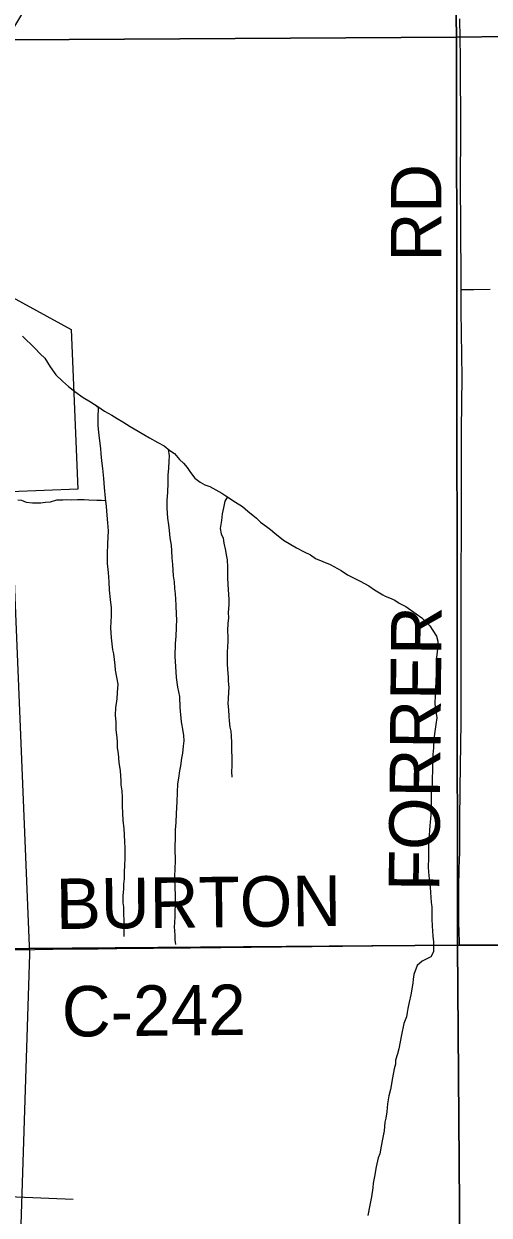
# Model space of a CAD drawing. Extents: x 1985906 to 2360102, y 891258 to 1222054.
# Drawn here: x 2174906 to 2177669, y 1035289 to 1042372 of the extents above; entities that cross this region are included whole.
import ezdxf

# ---------------------------------------------------------------- set-up
doc = ezdxf.new("R2010")
doc.units = 0
for name, color, linetype in [('GM_X_City_Street', 7, 'Continuous'), ('GM_X_Corporation', 7, 'Continuous'), ('GM_X_County_Road', 7, 'Continuous'), ('GM_X_County_Road_Text', 7, 'Continuous'), ('GM_X_Minor_River', 7, 'Continuous'), ('GM_X_Rail_Line', 7, 'Continuous'), ('GM_X_Section', 7, 'Continuous'), ('GM_X_Township_Road', 7, 'Continuous'), ('GM_X_Township_Road_Text', 7, 'Continuous')]:
    doc.layers.add(name, color=color, linetype=linetype)

msp = doc.modelspace()

# ---------------------------------------------------------------- linework, layer by layer
at = {"layer": 'GM_X_City_Street'}
msp.add_lwpolyline([(2174134.6, 1036863.6), (2174351.5, 1036865.1), (2174971.4, 1036869)], dxfattribs=at)
at = {"layer": 'GM_X_Corporation'}
msp.add_lwpolyline([(2174972.7, 1042563.8), (2174838.6, 1042338.3), (2174801.5, 1042246.4), (2174836.7, 1040746.3), (2175187.8, 1040554.4), (2175226.7, 1039604.9), (2174827, 1039588.5), (2174939.6, 1036839.9), (2174852.2, 1034119.8), (2174838.3, 1033290.2), (2174824.5, 1032464.3), (2174797, 1031579), (2174515.8, 1031579.8), (2174515.3, 1031426.8), (2172211.2, 1031433.9), (2172216.5, 1031051.3), (2169302.8, 1031097.8)], dxfattribs=at)
at = {"layer": 'GM_X_County_Road'}
for points in [[(2174971.4, 1036869), (2175058.6, 1036869.9), (2175077.1, 1036870.1)], [(2175077.1, 1036870.1), (2175346.6, 1036872.9)], [(2175346.6, 1036872.9), (2175457.6, 1036874.1)], [(2175457.6, 1036874.1), (2175895.2, 1036878.7), (2176977.8, 1036890.3), (2177492.5, 1036895.4)], [(2177492.5, 1036895.4), (2177617.5, 1036896.6), (2178716.6, 1036900.7), (2179487.6, 1036902.8), (2182555.4, 1036906.8), (2182897.9, 1036903.3)]]:
    msp.add_lwpolyline(points, dxfattribs=at)
at = {"layer": 'GM_X_Minor_River'}
for points in [[(2174898, 1040515), (2174970.8, 1040443.3), (2175003.2, 1040409.4), (2175029.6, 1040383.5), (2175062.1, 1040331.6), (2175096.6, 1040285.7), (2175135.1, 1040247.8), (2175171.5, 1040216), (2175207.9, 1040186.2), (2175258.4, 1040150.4), (2175300.8, 1040124.7), (2175345.2, 1040096.9), (2175385.6, 1040069.2), (2175427.9, 1040045.4), (2175460.2, 1040025.6), (2175494.5, 1040005.8), (2175536.9, 1039978), (2175585.3, 1039950.3), (2175651.9, 1039910.7), (2175702.3, 1039883), (2175738.6, 1039863.2), (2175773, 1039835.4), (2175801.3, 1039817.5), (2175829.7, 1039781.6), (2175854, 1039759.7), (2175876.3, 1039733.8), (2175894.6, 1039703.8), (2175921, 1039669.9), (2175953.3, 1039646.1), (2175981.5, 1039630.3), (2176009.7, 1039620.5)], [(2175329.6, 1040106.7), (2175347.2, 1040092.9), (2175345.8, 1040026.7), (2175346.1, 1039982.5), (2175348.5, 1039944.4), (2175352.8, 1039908.3), (2175361.3, 1039846.1), (2175363.6, 1039816), (2175366, 1039773.8), (2175372.4, 1039727.7), (2175378.9, 1039667.5), (2175383.4, 1039615.4), (2175387.9, 1039551.2), (2175394.4, 1039501), (2175398.8, 1039450.8), (2175403.2, 1039404.7), (2175405.6, 1039356.5), (2175402.2, 1039282.2), (2175400.8, 1039217.9), (2175401.2, 1039163.7), (2175405.7, 1039109.6), (2175410.2, 1039053.4), (2175412.6, 1039005.2), (2175419.1, 1038949), (2175423.6, 1038898.9), (2175423.9, 1038852.7), (2175420.5, 1038780.4), (2175425.1, 1038720.2), (2175431.7, 1038650), (2175437.9, 1038625.9), (2175446.5, 1038557.7), (2175448.8, 1038529.6), (2175463.5, 1038445.4), (2175459.9, 1038395.2), (2175458.2, 1038359), (2175450.7, 1038304.8), (2175449, 1038260.6), (2175451.4, 1038220.4), (2175451.8, 1038174.2), (2175458.2, 1038128.1), (2175460.4, 1038102), (2175460.7, 1038067.9), (2175465, 1038033.8), (2175469.5, 1037979.6), (2175477.9, 1037929.5), (2175482.4, 1037871.3), (2175482.6, 1037847.2), (2175486.9, 1037811.1), (2175489.3, 1037771), (2175489.7, 1037722.8), (2175492.1, 1037678.6), (2175494.4, 1037636.5), (2175498.9, 1037586.3), (2175501.2, 1037552.2), (2175503.6, 1037506), (2175505.9, 1037473.9), (2175506.4, 1037407.7), (2175502.7, 1037371.5), (2175501.1, 1037325.3), (2175501.4, 1037289.2), (2175497.6, 1037257), (2175497.9, 1037228.9), (2175494.2, 1037186.7), (2175494.6, 1037146.6), (2175496.8, 1037122.5), (2175497.2, 1037072.3), (2175499.4, 1037048.2), (2175500.3, 1036945.8)], [(2175763.4, 1039843.1), (2175769.3, 1039803.2), (2175767.5, 1039771.1), (2175763.9, 1039728.9), (2175760.2, 1039688.7), (2175760.6, 1039640.5), (2175759.1, 1039586.3), (2175755.4, 1039538.1), (2175755.8, 1039491.9), (2175758.4, 1039431.7), (2175764.7, 1039393.6), (2175769, 1039359.5), (2175773.4, 1039315.3), (2175779.8, 1039271.2), (2175782.1, 1039239.1), (2175784.4, 1039197), (2175788.8, 1039156.8), (2175791.1, 1039122.7), (2175793.4, 1039090.6), (2175797.7, 1039054.5), (2175800, 1039014.4), (2175804.3, 1038982.3), (2175806.6, 1038950.2), (2175808.9, 1038916), (2175809.4, 1038857.8), (2175811.6, 1038831.7), (2175808.4, 1038731.3), (2175804.8, 1038687.1), (2175803.4, 1038610.8), (2175805.9, 1038550.6), (2175810.5, 1038484.4), (2175819, 1038428.2), (2175829.5, 1038372.1), (2175832.1, 1038307.8), (2175840.8, 1038221.6), (2175849.3, 1038165.4), (2175853.6, 1038141.4), (2175855.9, 1038109.3), (2175852.1, 1038077.1), (2175848.4, 1038034.9), (2175842.7, 1038004.8), (2175837, 1037960.5), (2175829.3, 1037930.3), (2175823.6, 1037886.1), (2175817.8, 1037853.9), (2175816.3, 1037801.7), (2175814.7, 1037745.5), (2175811.3, 1037677.2), (2175807.8, 1037623), (2175804.1, 1037578.8), (2175804.5, 1037538.6), (2175803, 1037472.3), (2175803.7, 1037392), (2175802, 1037351.8), (2175800.4, 1037299.6), (2175803.1, 1037227.4), (2175805.3, 1037201.3), (2175803.5, 1037175.2), (2175803.9, 1037133), (2175802.2, 1037094.8), (2175802.4, 1037066.7), (2175800.7, 1037026.6), (2175798.9, 1037002.5), (2175801.1, 1036978.4), (2175803.4, 1036952.3), (2175801.6, 1036926.2), (2175805.8, 1036898.1)], [(2176009.7, 1039620.5), (2176081.9, 1039580.8), (2176106.1, 1039564.9), (2176162.6, 1039527.1), (2176205, 1039501.3), (2176235.3, 1039473.3), (2176287.8, 1039433.5), (2176312, 1039409.6), (2176346.3, 1039383.7), (2176370.5, 1039365.8), (2176396.8, 1039343.9), (2176447.3, 1039302), (2176525.9, 1039256.3), (2176570.3, 1039232.5), (2176608.6, 1039214.7), (2176636.8, 1039192.7), (2176725.5, 1039157.1), (2176790, 1039121.4), (2176828.3, 1039095.5), (2176902.9, 1039057.8), (2176955.3, 1039030), (2176987.6, 1039006.1), (2177038, 1038976.6)], [(2174870.6, 1039542.3), (2174892.1, 1039539.1), (2174920.3, 1039527.3), (2174956.5, 1039523.5), (2175006.7, 1039523.9), (2175034.8, 1039528.2), (2175064.9, 1039530.4), (2175100.9, 1039540.8), (2175137.1, 1039541.1), (2175161.1, 1039543.3), (2175189.3, 1039541.5), (2175225.4, 1039543.8), (2175263.5, 1039544.1), (2175291.6, 1039542.3), (2175339.9, 1039538.7), (2175366, 1039538.9), (2175392.1, 1039537.1)], [(2176115.4, 1039558.7), (2176100.3, 1039532.8), (2176090.5, 1039494.6), (2176082.6, 1039458.4), (2176078.8, 1039418.3), (2176071, 1039372.1), (2176077.2, 1039340.1), (2176089.5, 1039314.1), (2176093.6, 1039284), (2176103.9, 1039239.9), (2176108.1, 1039213.9), (2176112.3, 1039185.8), (2176114.5, 1039141.7), (2176114.9, 1039081.5), (2176117.2, 1039035.4), (2176119.3, 1039011.3), (2176121.5, 1038977.2), (2176123.6, 1038951.2), (2176123.8, 1038917.1), (2176120.1, 1038870.9), (2176120.2, 1038840.8), (2176116.4, 1038806.7), (2176114.7, 1038764.6), (2176116.9, 1038724.5), (2176117, 1038698.4), (2176113.4, 1038636.2), (2176113.8, 1038566), (2176115.9, 1038533.9), (2176118.2, 1038487.8), (2176118.3, 1038463.7), (2176122.6, 1038425.6), (2176120.7, 1038399.5), (2176118.9, 1038359.4), (2176117.1, 1038331.3), (2176121.3, 1038293.2), (2176123.5, 1038255.1), (2176125.7, 1038227.1), (2176129.9, 1038191), (2176134.1, 1038166.9), (2176136.2, 1038138.8), (2176138.5, 1038096.7), (2176138.8, 1038046.6), (2176141, 1038014.5), (2176141.1, 1037982.4), (2176141.3, 1037958.3), (2176139.5, 1037926.2), (2176141.7, 1037892.2)], [(2177038, 1038976.6), (2177052.1, 1038968.4), (2177076.3, 1038958.5), (2177108.5, 1038944.6), (2177134.7, 1038926.7), (2177175.1, 1038906.9), (2177235.6, 1038863.1), (2177269.9, 1038839.2), (2177292.1, 1038815.3), (2177316.4, 1038793.3), (2177334.6, 1038765.3), (2177356.9, 1038731.4), (2177365.1, 1038701.3), (2177363.3, 1038671.2), (2177359.5, 1038637.1), (2177355.6, 1038605), (2177353.8, 1038570.9), (2177354.4, 1038466.6), (2177350.6, 1038432.5), (2177350.7, 1038402.4), (2177348.9, 1038372.3), (2177347.1, 1038336.2), (2177349.3, 1038302.1), (2177353.5, 1038272), (2177357.6, 1038245.9), (2177351.8, 1038205.8), (2177344.1, 1038149.6), (2177340.3, 1038117.5), (2177338.5, 1038067.3), (2177334.7, 1038027.2), (2177334.9, 1037997.1), (2177333.1, 1037971), (2177333.3, 1037920.8), (2177331.5, 1037896.8), (2177329.7, 1037860.7), (2177327.8, 1037824.5), (2177324, 1037798.4), (2177324.4, 1037714.2), (2177322.7, 1037670.1), (2177320.8, 1037646), (2177317, 1037605.8), (2177311.5, 1037517.5), (2177309.6, 1037489.4), (2177309.8, 1037457.4), (2177308.1, 1037411.2), (2177306.3, 1037359), (2177308.5, 1037329), (2177312.8, 1037288.9), (2177314.9, 1037264.8), (2177319.1, 1037238.8), (2177321.3, 1037206.7), (2177323.4, 1037178.6), (2177325.6, 1037148.5), (2177326.6, 1037135.7)], [(2177326.6, 1037135.7), (2177327.8, 1037120.5), (2177328.2, 1037050.3), (2177330.4, 1037006.1), (2177332.6, 1036980.1), (2177334.8, 1036948), (2177339, 1036913.9), (2177339.3, 1036853.8), (2177323.4, 1036825.6), (2177299.4, 1036813.4), (2177271.3, 1036799.2), (2177241.3, 1036773), (2177221.5, 1036718.7), (2177217.6, 1036692.6), (2177215.7, 1036668.5), (2177204.1, 1036598.2), (2177194.3, 1036556.1), (2177186.4, 1036517.9), (2177182.6, 1036493.8), (2177178.7, 1036467.7), (2177162.8, 1036427.5), (2177149.1, 1036361.2), (2177133.5, 1036276.9), (2177125.7, 1036248.8), (2177113.8, 1036210.6), (2177111.9, 1036186.5), (2177104.1, 1036158.4), (2177094.3, 1036106.2)], [(2177094.3, 1036106.2), (2177082.6, 1036035.9), (2177072.8, 1035997.8), (2177065, 1035951.6), (2177061.3, 1035903.4), (2177055.5, 1035865.3), (2177049.6, 1035841.2), (2177047.7, 1035815.1), (2177045.8, 1035791), (2177036.1, 1035740.8), (2177028.2, 1035698.6), (2177020.5, 1035654.4), (2177010.5, 1035630.3), (2176998.8, 1035576.1), (2176989.1, 1035517.9), (2176981.2, 1035479.7), (2176977.4, 1035451.6), (2176969.6, 1035397.4), (2176959.9, 1035349.2), (2176948.1, 1035287)]]:
    msp.add_lwpolyline(points, dxfattribs=at)
at = {"layer": 'GM_X_Rail_Line'}
msp.add_lwpolyline([(2171485.1, 1035284.9), (2171586.5, 1035311.6), (2171826.4, 1035364.8), (2172115.7, 1035418.7), (2172260.3, 1035436.3), (2172409.5, 1035450.2), (2172493.7, 1035458.9), (2172721.4, 1035471.7), (2172928.2, 1035474), (2173100.1, 1035471.1), (2173546.1, 1035452), (2174365.6, 1035418.9), (2174862.2, 1035397.4), (2175199.1, 1035384)], dxfattribs=at)
at = {"layer": 'GM_X_Section'}
for points in [[(2182807.4, 1047760.4), (2182856.1, 1042363.2), (2177475.1, 1042292.5), (2177388.3, 1047685.3)], [(2172254.5, 1047620.6), (2177388.3, 1047685.3), (2177475.1, 1042292.5), (2172213.2, 1042260.8), (2172252, 1047422.5)], [(2177475.1, 1042292.5), (2182856.1, 1042363.2), (2182883.5, 1036889.8), (2177481.8, 1036895)], [(2177475.1, 1042292.5), (2177481.8, 1036895), (2172140.4, 1036852.7), (2172212.9, 1042046.7), (2172213.2, 1042260.8)], [(2177481.8, 1036895), (2177522.8, 1031473.8), (2172043.3, 1031460.5), (2172136.1, 1036618.6), (2172140.4, 1036852.7)], [(2182883.5, 1036889.8), (2182946.3, 1031482.8), (2177522.8, 1031473.8), (2177481.8, 1036895)]]:
    msp.add_lwpolyline(points, close=True, dxfattribs=at)
at = {"layer": 'GM_X_Township_Road'}
for points in [[(2177503.2, 1040792.1), (2177503.7, 1040876), (2177500.4, 1041138.4), (2177499.4, 1041450.2), (2177501.8, 1041712.7), (2177498.4, 1042171.9), (2177494.5, 1042401.5)], [(2177492.5, 1036895.4), (2177492.1, 1036910.6), (2177490.7, 1036978.2), (2177489.5, 1037025.2), (2177488.5, 1037066.9), (2177488.5, 1037107), (2177488.9, 1037235.4), (2177491.2, 1037350.8), (2177492.8, 1037398.2), (2177494.2, 1037446), (2177495.4, 1037488.9), (2177495.4, 1037530.6), (2177495.4, 1037567), (2177495.2, 1037629.6), (2177496.9, 1037825.7), (2177502.7, 1038219.4), (2177503.5, 1038629.5), (2177503.4, 1039056.1), (2177504.2, 1039400.7), (2177504.6, 1039728.6), (2177505.5, 1039958.4), (2177508.2, 1040270), (2177506.1, 1040401), (2177502.3, 1040662.9), (2177503.2, 1040792.1)], [(2177503.2, 1040792.1), (2177513.7, 1040792.2), (2177577.7, 1040792.6), (2177675.4, 1040794.2)]]:
    msp.add_lwpolyline(points, dxfattribs=at)

# ---------------------------------------------------------------- texts
at = {"layer": 'GM_X_County_Road_Text'}
for s, rotation, p in [('BURTON', 0.66772, (2175097.3, 1036989.5)), ('C-242', 0.54937, (2175132.4, 1036350.1))]:
    msp.add_text(s, height=300, rotation=rotation, dxfattribs=at).set_placement(p)
at = {"layer": 'GM_X_Township_Road_Text'}
for s, rotation, p in [('RD', 90, (2177385.2, 1040958.9)), ('FORRER', 89.47624, (2177372, 1037213.8))]:
    msp.add_text(s, height=300, rotation=rotation, dxfattribs=at).set_placement(p)

doc.saveas('drawing.dxf')
